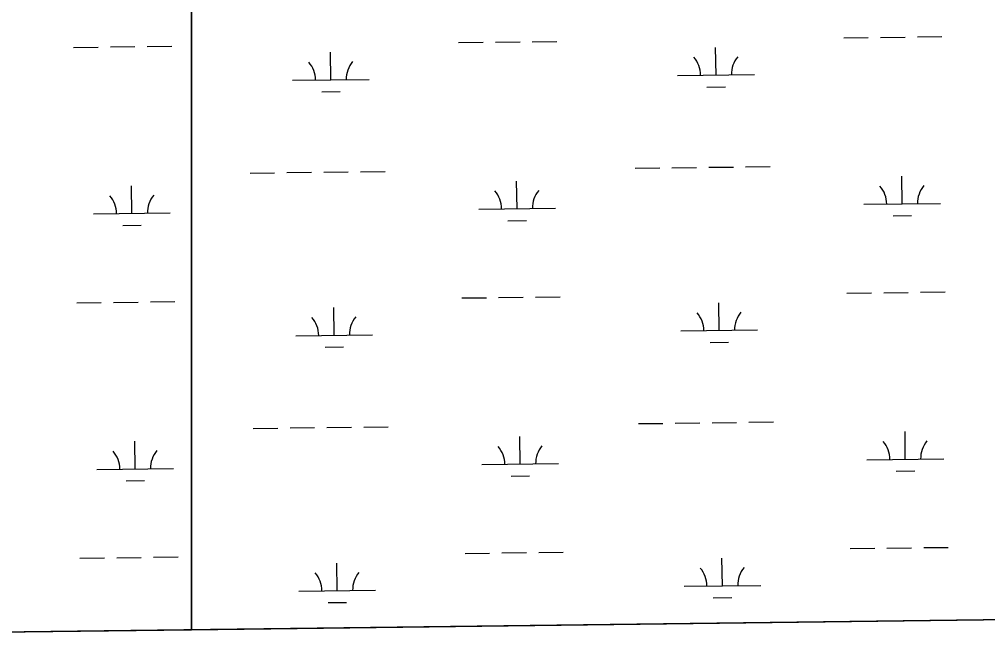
# Model space of a CAD drawing. Extents: x 3715084 to 3753216, y 488173 to 513963.
# Drawn here: x 3720664 to 3721925, y 493591 to 494405 of the extents above; entities that cross this region are included whole.
import ezdxf

# ---------------------------------------------------------------- set-up
doc = ezdxf.new("R2010")
doc.units = 0
doc.layers.add('V-GRID-FRAM', color=7, linetype='Continuous')
doc.layers.add('V-WETL-SWMP', color=7, linetype='Continuous')

msp = doc.modelspace()

# ---------------------------------------------------------------- linework, layer by layer
at = {"layer": 'V-GRID-FRAM'}
msp.add_lwpolyline([(3719350.3, 493590.7), (3719130.8, 511772.1), (3750813.3, 512168.5), (3751048.6, 493987.2), (3719350.3, 493590.7)], dxfattribs=at)
at = {"layer": 'V-WETL-SWMP'}
for p, q in [((3720888, 494645.3), (3720888, 493609.9)), ((3720888, 493609.9), (3720888, 494645.3)), ((3721236.1, 494374.8), (3721268.1, 494375.2)), ((3721284.1, 494375.4), (3721316.1, 494375.8)), ((3721332.1, 494376), (3721364.1, 494376.4)), ((3721737.9, 494381.1), (3721769.9, 494381.5)), ((3721785.9, 494381.7), (3721817.9, 494382.1)), ((3721833.9, 494382.3), (3721865.9, 494382.7)), ((3720734.2, 494368.6), (3720766.2, 494369)), ((3720782.2, 494369.2), (3720814.2, 494369.6)), ((3720830.2, 494369.8), (3720862.2, 494370.2)), ((3721069.6, 494326.3), (3721069.2, 494362.3)), ((3721571.5, 494332.6), (3721571, 494368.6)), ((3721019.6, 494325.7), (3721119.6, 494326.9)), ((3721521.5, 494332), (3721621.5, 494333.2)), ((3721057.8, 494310.7), (3721081.8, 494311)), ((3721559.7, 494317), (3721583.7, 494317.3)), ((3721466.1, 494211.2), (3721498.1, 494211.6)), ((3721514.1, 494211.8), (3721546.1, 494212.2)), ((3721562.1, 494212.4), (3721594.1, 494212.8)), ((3721610.1, 494213), (3721642.1, 494213.4)), ((3720964.3, 494204.9), (3720996.3, 494205.3)), ((3721012.3, 494205.5), (3721044.3, 494205.9)), ((3721060.3, 494206.1), (3721092.3, 494206.5)), ((3721108.3, 494206.7), (3721140.3, 494207.1)), ((3721814.1, 494164.8), (3721813.6, 494200.8)), ((3720810.3, 494152.2), (3720809.9, 494188.2)), ((3721312.2, 494158.5), (3721311.7, 494194.5)), ((3721764.1, 494164.2), (3721864.1, 494165.4)), ((3720760.3, 494151.6), (3720860.3, 494152.9)), ((3721262.2, 494157.9), (3721362.2, 494159.1)), ((3721802.3, 494149.2), (3721826.2, 494149.5)), ((3720798.5, 494136.7), (3720822.5, 494137)), ((3721300.4, 494142.9), (3721324.4, 494143.2)), ((3721742.1, 494048.4), (3721774.1, 494048.8)), ((3721790.1, 494049), (3721822.1, 494049.4)), ((3721838.1, 494049.6), (3721870.1, 494050)), ((3720738.4, 494035.9), (3720770.4, 494036.3)), ((3720786.4, 494036.5), (3720818.4, 494036.9)), ((3720834.4, 494037.1), (3720866.4, 494037.5)), ((3721240.2, 494042.2), (3721272.2, 494042.6)), ((3721288.2, 494042.8), (3721320.2, 494043.2)), ((3721336.2, 494043.4), (3721368.2, 494043.8)), ((3721575.6, 493999.9), (3721575.2, 494035.9)), ((3721073.8, 493993.7), (3721073.3, 494029.7)), ((3721525.6, 493999.3), (3721625.6, 494000.6)), ((3721023.8, 493993), (3721123.8, 493994.3)), ((3721563.8, 493984.4), (3721587.8, 493984.7)), ((3721062, 493978.1), (3721086, 493978.4)), ((3720968.4, 493872.3), (3721000.4, 493872.7)), ((3721016.4, 493872.9), (3721048.4, 493873.3)), ((3721064.4, 493873.5), (3721096.4, 493873.9)), ((3721112.4, 493874.1), (3721144.4, 493874.5)), ((3721470.3, 493878.5), (3721502.3, 493878.9)), ((3721518.3, 493879.1), (3721550.3, 493879.5)), ((3721566.3, 493879.7), (3721598.3, 493880.1)), ((3721614.3, 493880.3), (3721646.3, 493880.7)), ((3721316.3, 493825.9), (3721315.9, 493861.9)), ((3721818.2, 493832.1), (3721817.8, 493868.1)), ((3720814.5, 493819.6), (3720814, 493855.6)), ((3721768.2, 493831.5), (3721868.2, 493832.8)), ((3720764.5, 493819), (3720864.5, 493820.2)), ((3721266.4, 493825.2), (3721366.3, 493826.5)), ((3721304.5, 493810.3), (3721328.5, 493810.6)), ((3721806.4, 493816.6), (3721830.4, 493816.9)), ((3720802.7, 493804), (3720826.7, 493804.3)), ((3721244.4, 493709.5), (3721276.4, 493709.9)), ((3721292.4, 493710.1), (3721324.4, 493710.5)), ((3721340.4, 493710.7), (3721372.4, 493711.1)), ((3721746.3, 493715.8), (3721778.3, 493716.2)), ((3721794.3, 493716.4), (3721826.2, 493716.8)), ((3721842.2, 493717), (3721874.2, 493717.4)), ((3720742.5, 493703.3), (3720774.5, 493703.7)), ((3720790.5, 493703.9), (3720822.5, 493704.3)), ((3720838.5, 493704.5), (3720870.5, 493704.9)), ((3721077.9, 493661), (3721077.5, 493697)), ((3721579.8, 493667.3), (3721579.3, 493703.3)), ((3721529.8, 493666.7), (3721629.8, 493667.9)), ((3721027.9, 493660.4), (3721127.9, 493661.6)), ((3721066.1, 493645.4), (3721090.1, 493645.7)), ((3721568, 493651.7), (3721592, 493652)), ((3720888, 493609.9), (3722273.8, 493627.3)), ((3719350.3, 493590.7), (3720888, 493609.9))]:
    msp.add_line(p, q, dxfattribs=at)
for centre, start, end in [((3721014.4, 494326.1), 359.9442, 41.4878), ((3721124.8, 494327.5), 139.9442, 181.4878), ((3721516.2, 494332.4), 359.9442, 41.4878), ((3721626.7, 494333.7), 139.9442, 181.4878), ((3721758.8, 494164.6), 359.9442, 41.4878), ((3721869.3, 494166), 139.9442, 181.4878), ((3720755.1, 494152), 359.9442, 41.4878), ((3720865.6, 494153.4), 139.9442, 181.4878), ((3721256.9, 494158.3), 359.9442, 41.4878), ((3721367.4, 494159.7), 139.9442, 181.4878), ((3721520.4, 493999.7), 359.9442, 41.4878), ((3721630.9, 494001.1), 139.9442, 181.4878), ((3721018.5, 493993.4), 359.9442, 41.4878), ((3721129, 493994.8), 139.9442, 181.4878), ((3721261.1, 493825.6), 359.9442, 41.4878), ((3721371.6, 493827), 139.9442, 181.4878), ((3721763, 493831.9), 359.9442, 41.4878), ((3721873.4, 493833.3), 139.9442, 181.4878), ((3720759.3, 493819.4), 359.9442, 41.4878), ((3720869.7, 493820.8), 139.9442, 181.4878), ((3721022.7, 493660.8), 359.9442, 41.4878), ((3721133.1, 493662.2), 139.9442, 181.4878), ((3721524.5, 493667.1), 359.9442, 41.4878), ((3721635, 493668.4), 139.9442, 181.4878)]:
    msp.add_arc(centre, 35.2, start, end, dxfattribs=at)

doc.saveas('drawing.dxf')
